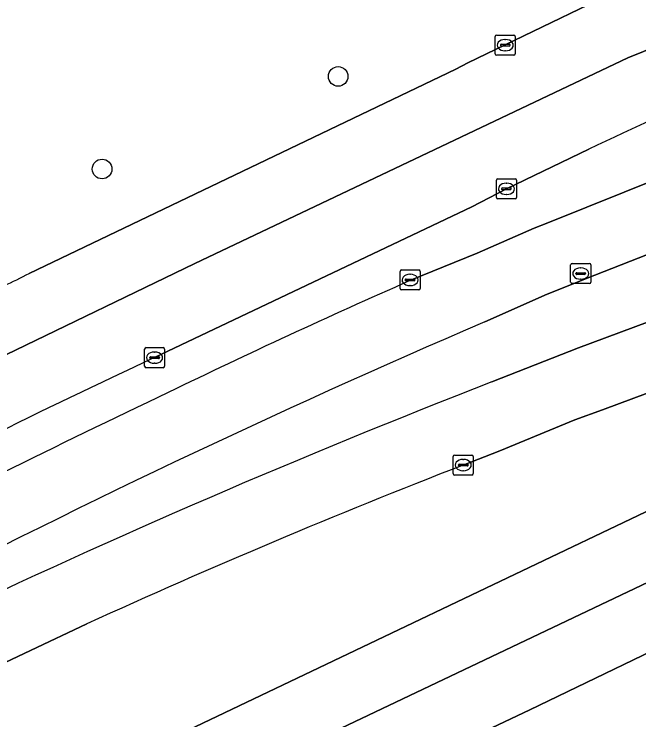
# Model space of a CAD drawing. Extents: x 156412 to 157779, y 382335 to 383768.
# Drawn here: x 157533.07 to 157564.17, y 382995.22 to 383030.36 of the extents above; entities that cross this region are included whole.
import ezdxf

# ---------------------------------------------------------------- set-up
doc = ezdxf.new("R2010")
doc.units = 0
for name, color, linetype in [('IMGEO_Berm_groen', 7, 'Continuous'), ('IMGEO_Boom', 7, 'Continuous'), ('IMGEO_Kolk', 7, 'Continuous'), ('IMGEO_OVBaan_gesloten', 7, 'Continuous'), ('IMGEO_Rijbaan_regionaal_gesloten', 7, 'Continuous'), ('IMGEO_Rioolput', 7, 'Continuous')]:
    doc.layers.add(name, color=color, linetype=linetype)

msp = doc.modelspace()

# ---------------------------------------------------------------- linework, layer by layer
at = {"layer": 'IMGEO_Berm_groen'}
for points in [[(157603.128, 383029.782), (157619.132, 383035.797), (157633.087, 383041.042), (157656.65, 383049.879), (157657.141, 383050.062), (157656.98, 383050.496), (157656.347, 383052.138), (157656.196, 383052.53), (157633.363, 383043.97), (157605.41, 383033.527), (157602.072, 383032.28), (157575, 383022.472), (157561.985, 383017.36), (157559.602, 383016.417), (157556.51, 383015.036)], [(157533.826, 383017.452), (157555.059, 383027.63), (157555.662, 383027.934), (157562.125, 383031.061)], [(157556.854, 383012.046), (157561.17, 383013.739), (157583.015, 383021.88), (157603.128, 383029.782)], [(157596.579, 383020.728), (157610.533, 383027.133), (157609.912, 383028.803), (157579.12, 383016.9), (157562.354, 383010.665), (157560.99, 383010.154), (157557.249, 383008.623), (157555.422, 383007.908)], [(157561.677, 383023.633), (157557.575, 383021.664), (157555.85, 383020.766), (157540.06, 383013.256)], [(157552.776, 383017.094), (157556.115, 383018.466), (157558.958, 383019.704), (157559.643, 383019.974), (157565.373, 383022.28)], [(157513.751, 382981.27), (157527.276, 382987.807), (157580.378, 383013.154)], [(157586.676, 383009.012), (157569.772, 383000.948), (157567.618, 383000), (157558.736, 382995.716), (157523.662, 382979.102), (157518.959, 382976.769), (157512.486, 382973.47)], [(157536.693, 383000), (157528.27, 382996.023)]]:
    msp.add_lwpolyline(points, dxfattribs=at)
for centre, radius, start, end in [((157659.878, 382818.288), 227.618, 111.76838, 115.55837), ((157522.122, 383040.043), 25.443, 294.2389, 297.3888), ((157702.486, 382678.067), 370.61, 113.82566, 115.87553), ((157726.425, 382618.372), 431.525, 113.1884, 117.69663), ((157684.262, 382702.405), 342.669, 114.88627, 117.98979), ((157704.923, 382631.06), 408.747, 111.23842, 115.49664), ((157757.033, 382556.225), 504.06, 115.41, 117.50301), ((157684.22, 382676.736), 355.336, 111.2518, 114.53034)]:
    msp.add_arc(centre, radius, start, end, dxfattribs=at)
at = {"layer": 'IMGEO_Boom'}
for centre in [(157549.202, 383027.262), (157537.45, 383022.649)]:
    msp.add_circle(centre, 0.489, dxfattribs=at)
at = {"layer": 'IMGEO_Kolk'}
for p, q in [((157557.017, 383028.392), (157557.017, 383029.244)), ((157557.092, 383029.318), (157557.944, 383029.318)), ((157557.505, 383029.098), (157557.53, 383029.098)), ((157558.018, 383029.244), (157558.018, 383028.392)), ((157557.276, 383028.812), (157557.276, 383028.824)), ((157557.714, 383028.775), (157557.316, 383028.775)), ((157557.319, 383028.861), (157557.717, 383028.861)), ((157557.76, 383028.824), (157557.76, 383028.812)), ((157557.944, 383028.318), (157557.092, 383028.318)), ((157557.528, 383028.538), (157557.503, 383028.538)), ((157557.078, 383021.237), (157557.078, 383022.089)), ((157557.153, 383022.163), (157558.005, 383022.163)), ((157558.079, 383022.089), (157558.079, 383021.237)), ((157557.337, 383021.657), (157557.337, 383021.669)), ((157557.38, 383021.706), (157557.778, 383021.706)), ((157557.566, 383021.943), (157557.591, 383021.943)), ((157557.821, 383021.669), (157557.821, 383021.657)), ((157557.775, 383021.62), (157557.377, 383021.62)), ((157557.589, 383021.383), (157557.564, 383021.383)), ((157558.005, 383021.163), (157557.153, 383021.163)), ((157552.283, 383016.7), (157552.283, 383017.552)), ((157552.358, 383017.626), (157553.21, 383017.626)), ((157553.284, 383017.552), (157553.284, 383016.7)), ((157552.542, 383017.12), (157552.542, 383017.132)), ((157552.98, 383017.083), (157552.582, 383017.083)), ((157552.585, 383017.169), (157552.983, 383017.169)), ((157552.771, 383017.406), (157552.796, 383017.406)), ((157553.026, 383017.132), (157553.026, 383017.12)), ((157552.794, 383016.846), (157552.769, 383016.846)), ((157553.21, 383016.626), (157552.358, 383016.626)), ((157539.564, 383012.829), (157539.564, 383013.681)), ((157539.639, 383013.755), (157540.491, 383013.755)), ((157540.565, 383013.681), (157540.565, 383012.829)), ((157539.823, 383013.249), (157539.823, 383013.261)), ((157540.261, 383013.212), (157539.863, 383013.212)), ((157539.866, 383013.298), (157540.264, 383013.298)), ((157540.052, 383013.535), (157540.077, 383013.535)), ((157540.307, 383013.261), (157540.307, 383013.249)), ((157540.075, 383012.975), (157540.05, 383012.975)), ((157540.491, 383012.755), (157539.639, 383012.755)), ((157554.926, 383007.481), (157554.926, 383008.333)), ((157555.001, 383008.407), (157555.853, 383008.407)), ((157555.927, 383008.333), (157555.927, 383007.481)), ((157555.228, 383007.95), (157555.626, 383007.95)), ((157555.414, 383008.187), (157555.439, 383008.187)), ((157555.185, 383007.901), (157555.185, 383007.913)), ((157555.623, 383007.864), (157555.225, 383007.864)), ((157555.437, 383007.627), (157555.412, 383007.627)), ((157555.669, 383007.913), (157555.669, 383007.901)), ((157555.853, 383007.407), (157555.001, 383007.407))]:
    msp.add_line(p, q, dxfattribs=at)
for points in [[(157557.017, 383028.392), (157557.017, 383029.244)], [(157557.092, 383029.318), (157557.944, 383029.318)], [(157558.018, 383029.244), (157558.018, 383028.392)], [(157557.944, 383028.318), (157557.092, 383028.318)], [(157557.078, 383021.237), (157557.078, 383022.089)], [(157557.153, 383022.163), (157558.005, 383022.163)], [(157558.079, 383022.089), (157558.079, 383021.237)], [(157558.005, 383021.163), (157557.153, 383021.163)], [(157552.283, 383016.7), (157552.283, 383017.552)], [(157552.358, 383017.626), (157553.21, 383017.626)], [(157553.284, 383017.552), (157553.284, 383016.7)], [(157553.21, 383016.626), (157552.358, 383016.626)], [(157539.564, 383012.829), (157539.564, 383013.681)], [(157539.639, 383013.755), (157540.491, 383013.755)], [(157540.565, 383013.681), (157540.565, 383012.829)], [(157540.491, 383012.755), (157539.639, 383012.755)], [(157554.926, 383007.481), (157554.926, 383008.333)], [(157555.001, 383008.407), (157555.853, 383008.407)], [(157555.927, 383008.333), (157555.927, 383007.481)], [(157555.853, 383007.407), (157555.001, 383007.407)]]:
    msp.add_lwpolyline(points, dxfattribs=at)
for centre, radius, start, end in [((157557.094, 383029.242), 0.0765, 91.552, 178.448), ((157557.094, 383029.242), 0.0765, 91.552, 178.448), ((157557.942, 383029.242), 0.0765, 1.552, 88.448), ((157557.942, 383029.242), 0.0765, 1.552, 88.448), ((157557.316, 383028.821), 0.0403, 85.8775, 175.7526), ((157557.313, 383028.811), 0.0366, 178.938, 274.7102), ((157557.717, 383028.818), 0.043, 264.8664, 352.4533), ((157557.721, 383028.823), 0.0386, 1.7309, 96.639), ((157557.094, 383028.394), 0.0765, 181.552, 268.448), ((157557.094, 383028.394), 0.0765, 181.552, 268.448), ((157557.942, 383028.394), 0.0765, 271.552, 358.448), ((157557.942, 383028.394), 0.0765, 271.552, 358.448), ((157557.155, 383022.087), 0.0765, 91.552, 178.448), ((157557.155, 383022.087), 0.0765, 91.552, 178.448), ((157558.003, 383022.087), 0.0765, 1.552, 88.448), ((157558.003, 383022.087), 0.0765, 1.552, 88.448), ((157557.377, 383021.666), 0.0403, 85.8775, 175.7526), ((157557.374, 383021.656), 0.0366, 178.938, 274.7102), ((157557.778, 383021.663), 0.043, 264.8664, 352.4533), ((157557.782, 383021.668), 0.0386, 1.7309, 96.639), ((157557.155, 383021.239), 0.0765, 181.552, 268.448), ((157557.155, 383021.239), 0.0765, 181.552, 268.448), ((157558.003, 383021.239), 0.0765, 271.552, 358.448), ((157558.003, 383021.239), 0.0765, 271.552, 358.448), ((157552.36, 383017.55), 0.0765, 91.552, 178.448), ((157552.36, 383017.55), 0.0765, 91.552, 178.448), ((157553.208, 383017.55), 0.0765, 1.552, 88.448), ((157553.208, 383017.55), 0.0765, 1.552, 88.448), ((157552.582, 383017.129), 0.0403, 85.8775, 175.7526), ((157552.579, 383017.119), 0.0366, 178.938, 274.7102), ((157552.983, 383017.126), 0.043, 264.8664, 352.4533), ((157552.987, 383017.131), 0.0386, 1.7309, 96.639), ((157552.36, 383016.702), 0.0765, 181.552, 268.448), ((157552.36, 383016.702), 0.0765, 181.552, 268.448), ((157553.208, 383016.702), 0.0765, 271.552, 358.448), ((157553.208, 383016.702), 0.0765, 271.552, 358.448), ((157539.641, 383013.679), 0.0765, 91.552, 178.448), ((157539.641, 383013.679), 0.0765, 91.552, 178.448), ((157540.489, 383013.679), 0.0765, 1.552, 88.448), ((157540.489, 383013.679), 0.0765, 1.552, 88.448), ((157539.863, 383013.258), 0.0403, 85.8775, 175.7526), ((157539.86, 383013.248), 0.0366, 178.938, 274.7102), ((157540.264, 383013.255), 0.043, 264.8664, 352.4533), ((157540.268, 383013.26), 0.0386, 1.7309, 96.639), ((157539.641, 383012.831), 0.0765, 181.552, 268.448), ((157539.641, 383012.831), 0.0765, 181.552, 268.448), ((157540.489, 383012.831), 0.0765, 271.552, 358.448), ((157540.489, 383012.831), 0.0765, 271.552, 358.448), ((157555.003, 383008.331), 0.0765, 91.552, 178.448), ((157555.003, 383008.331), 0.0765, 91.552, 178.448), ((157555.851, 383008.331), 0.0765, 1.552, 88.448), ((157555.851, 383008.331), 0.0765, 1.552, 88.448), ((157555.225, 383007.91), 0.0403, 85.8775, 175.7526), ((157555.63, 383007.912), 0.0386, 1.7309, 96.639), ((157555.222, 383007.9), 0.0366, 178.938, 274.7102), ((157555.626, 383007.907), 0.043, 264.8664, 352.4533), ((157555.003, 383007.483), 0.0765, 181.552, 268.448), ((157555.003, 383007.483), 0.0765, 181.552, 268.448), ((157555.851, 383007.483), 0.0765, 271.552, 358.448), ((157555.851, 383007.483), 0.0765, 271.552, 358.448)]:
    msp.add_arc(centre, radius, start, end, dxfattribs=at)
for centre, major_axis, ratio, start_param, end_param in [((157557.504, 383028.818), (-0.387, 0.002), 0.722429, 4.712389, 7.853982), ((157557.529, 383028.818), (-0.39, 0.002), 0.717154, 1.570796, 4.712389), ((157557.565, 383021.663), (-0.387, 0.002), 0.722429, 4.712389, 7.853982), ((157557.59, 383021.663), (-0.39, 0.002), 0.717154, 1.570796, 4.712389), ((157552.77, 383017.126), (-0.387, 0.002), 0.722429, 4.712389, 7.853982), ((157552.795, 383017.126), (-0.39, 0.002), 0.717154, 1.570796, 4.712389), ((157540.051, 383013.255), (-0.387, 0.002), 0.722429, 4.712389, 7.853982), ((157540.076, 383013.255), (-0.39, 0.002), 0.717154, 1.570796, 4.712389), ((157555.413, 383007.907), (-0.387, 0.002), 0.722429, 4.712389, 7.853982), ((157555.438, 383007.907), (-0.39, 0.002), 0.717154, 1.570796, 4.712389)]:
    msp.add_ellipse(centre, major_axis=major_axis, ratio=ratio, start_param=start_param, end_param=end_param, dxfattribs=at)
at = {"layer": 'IMGEO_OVBaan_gesloten'}
for points in [[(157556.51, 383015.036), (157559.602, 383016.417), (157561.985, 383017.36), (157575, 383022.472), (157602.072, 383032.28), (157605.41, 383033.527), (157604.235, 383036.607), (157595.611, 383033.434), (157581.082, 383028.325), (157565.373, 383022.28), (157559.643, 383019.974), (157558.958, 383019.704), (157556.115, 383018.466), (157552.776, 383017.094)], [(157555.422, 383007.908), (157557.249, 383008.623), (157560.99, 383010.154), (157562.354, 383010.665), (157579.12, 383016.9), (157609.912, 383028.803), (157610.547, 383029.042), (157620.487, 383032.784), (157619.132, 383035.797), (157603.128, 383029.782), (157583.015, 383021.88), (157561.17, 383013.739), (157556.854, 383012.046)], [(157528.27, 382996.023), (157536.693, 383000)]]:
    msp.add_lwpolyline(points, dxfattribs=at)
for centre, radius, start, end in [((157702.486, 382678.067), 370.61, 113.82566, 115.87553), ((157726.425, 382618.372), 431.525, 113.1884, 117.69663), ((157704.923, 382631.06), 408.747, 111.23842, 115.49664), ((157757.033, 382556.225), 504.06, 115.41, 117.50301), ((157684.22, 382676.736), 355.336, 111.2518, 114.53034)]:
    msp.add_arc(centre, radius, start, end, dxfattribs=at)
at = {"layer": 'IMGEO_Rijbaan_regionaal_gesloten'}
for points in [[(157487.297, 382965.984), (157475.326, 382957.632), (157466.576, 382950.401), (157465.895, 382949.84), (157467.831, 382947.289), (157481.497, 382957.924), (157486.232, 382961.464), (157496.205, 382967.961), (157512.834, 382977.537), (157531.64, 382986.387), (157573.149, 383006.118), (157591.111, 383014.656), (157608.988, 383022.848), (157624.255, 383029.843), (157650.994, 383040.969), (157656.81, 383043.081), (157692.51, 383056.437)], [(157692.657, 383052.911), (157692.51, 383056.437), (157656.81, 383043.081), (157650.994, 383040.969), (157624.255, 383029.843), (157608.988, 383022.848), (157591.111, 383014.656), (157573.149, 383006.118), (157531.64, 382986.387), (157512.834, 382977.537), (157496.205, 382967.961), (157486.232, 382961.464), (157481.497, 382957.924), (157467.831, 382947.289), (157469.77, 382944.733), (157471.73, 382946.367)], [(157532.567, 383016.843), (157520.845, 383010.832), (157504.357, 383002.424), (157494.022, 382996.296), (157480.983, 382987.59), (157471.536, 382980.654), (157458.812, 382970.684), (157461.26, 382967.686), (157477.206, 382980.384), (157489.688, 382989.129), (157503.424, 382997.774), (157516.262, 383005.156), (157522.963, 383008.7), (157532.653, 383013.388), (157542.059, 383017.937), (157563.619, 383028.19), (157583.282, 383036.15), (157593.606, 383039.479), (157605.276, 383042.997), (157618.681, 383047.039)], [(157605.276, 383042.997), (157593.606, 383039.479), (157583.282, 383036.15), (157563.619, 383028.19), (157542.059, 383017.937), (157532.653, 383013.388), (157522.963, 383008.7), (157516.262, 383005.156), (157503.424, 382997.774), (157489.688, 382989.129), (157477.206, 382980.384), (157461.26, 382967.686), (157463.426, 382965.008)], [(157562.125, 383031.061), (157555.662, 383027.934), (157555.059, 383027.63), (157533.826, 383017.452)], [(157540.06, 383013.256), (157555.85, 383020.766), (157557.575, 383021.664), (157561.677, 383023.633)], [(157580.378, 383013.154), (157527.276, 382987.807), (157513.751, 382981.27)], [(157512.486, 382973.47), (157518.959, 382976.769), (157523.662, 382979.102), (157558.736, 382995.716), (157567.618, 383000), (157569.772, 383000.948), (157586.676, 383009.012)]]:
    msp.add_lwpolyline(points, dxfattribs=at)
for centre, radius, start, end in [((157659.878, 382818.288), 227.618, 111.76838, 115.55837), ((157522.122, 383040.043), 25.443, 294.2389, 297.3888), ((157684.262, 382702.405), 342.669, 114.88627, 117.98979)]:
    msp.add_arc(centre, radius, start, end, dxfattribs=at)
at = {"layer": 'IMGEO_Rioolput'}
for p, q in [((157560.775, 383017.018), (157560.775, 383017.87)), ((157560.85, 383017.944), (157561.702, 383017.944)), ((157561.776, 383017.87), (157561.776, 383017.018)), ((157561.034, 383017.438), (157561.034, 383017.45)), ((157561.077, 383017.487), (157561.475, 383017.487)), ((157561.263, 383017.724), (157561.288, 383017.724)), ((157561.518, 383017.45), (157561.518, 383017.438)), ((157561.472, 383017.401), (157561.074, 383017.401)), ((157561.286, 383017.164), (157561.261, 383017.164)), ((157561.702, 383016.944), (157560.85, 383016.944))]:
    msp.add_line(p, q, dxfattribs=at)
for points in [[(157560.775, 383017.018), (157560.775, 383017.87)], [(157560.85, 383017.944), (157561.702, 383017.944)], [(157561.776, 383017.87), (157561.776, 383017.018)], [(157561.702, 383016.944), (157560.85, 383016.944)]]:
    msp.add_lwpolyline(points, dxfattribs=at)
for centre, radius, start, end in [((157560.852, 383017.868), 0.0765, 91.552, 178.448), ((157560.852, 383017.868), 0.0765, 91.552, 178.448), ((157561.7, 383017.868), 0.0765, 1.552, 88.448), ((157561.7, 383017.868), 0.0765, 1.552, 88.448), ((157561.074, 383017.447), 0.0403, 85.8775, 175.7526), ((157561.071, 383017.437), 0.0366, 178.938, 274.7102), ((157561.475, 383017.444), 0.043, 264.8664, 352.4533), ((157561.479, 383017.449), 0.0386, 1.7309, 96.639), ((157560.852, 383017.02), 0.0765, 181.552, 268.448), ((157560.852, 383017.02), 0.0765, 181.552, 268.448), ((157561.7, 383017.02), 0.0765, 271.552, 358.448), ((157561.7, 383017.02), 0.0765, 271.552, 358.448)]:
    msp.add_arc(centre, radius, start, end, dxfattribs=at)
for centre, major_axis, ratio, start_param, end_param in [((157561.262, 383017.444), (-0.387, 0.002), 0.722429, 4.712389, 7.853982), ((157561.287, 383017.444), (-0.39, 0.002), 0.717154, 1.570796, 4.712389)]:
    msp.add_ellipse(centre, major_axis=major_axis, ratio=ratio, start_param=start_param, end_param=end_param, dxfattribs=at)

doc.saveas('drawing.dxf')
